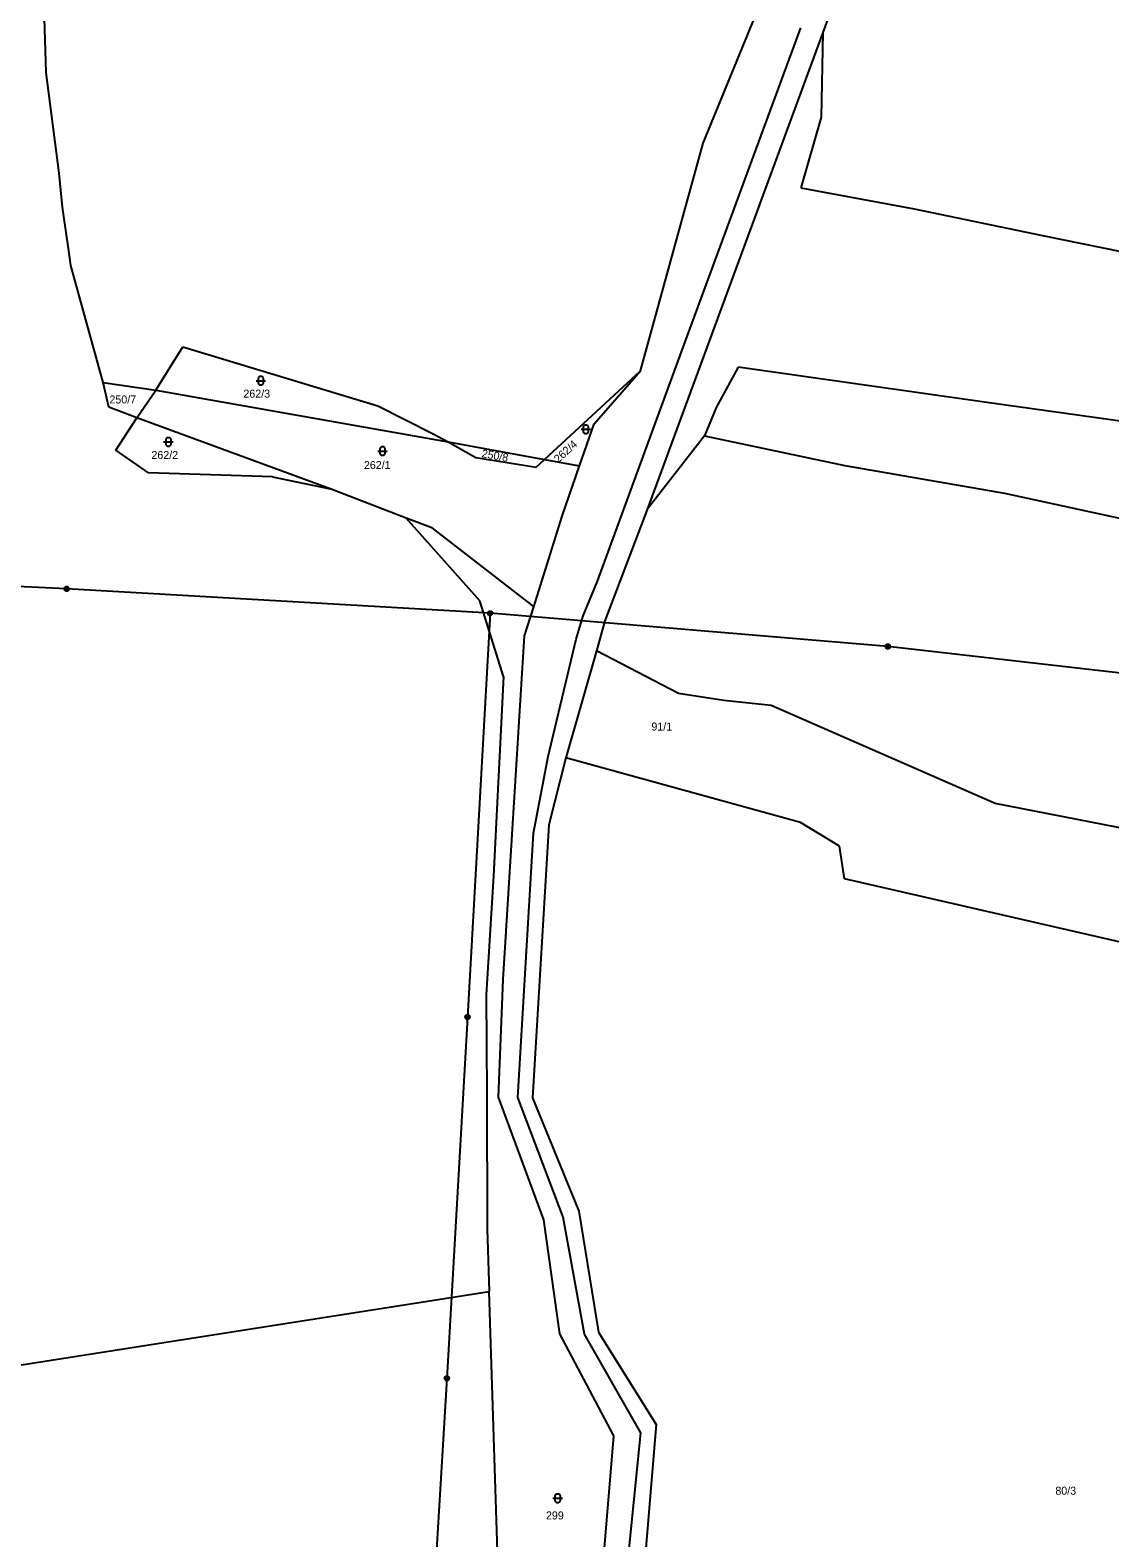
# Model space of a CAD drawing. Extents: x -852001 to -842497, y -1063614 to -1052182.
# Drawn here: x -844451.1 to -844221.1, y -1061038 to -1060716.9 of the extents above; entities that cross this region are included whole.
import ezdxf

# ---------------------------------------------------------------- set-up
doc = ezdxf.new("R2010")
doc.units = 0
for name, color, linetype in [('Default', 7, 'Continuous'), ('KN_HRANICE', 7, 'Continuous'), ('KN_KULTURY', 7, 'Continuous'), ('KN_PARCELY', 7, 'Continuous'), ('KN_VEDENI', 7, 'Continuous')]:
    doc.layers.add(name, color=color, linetype=linetype)

# ---------------------------------------------------------------- blocks, each defined once
blk = doc.blocks.new('316')
at = {"layer": 'Default'}
for points in [[(-1, 1), (0.27, 1), (1, 1)], [(-0.5, 1.5), (-0.4, 1.79), (-0.15, 1.97), (0.16, 1.97), (0.41, 1.79), (0.51, 1.5), (0.51, 0.5), (0.41, 0.21), (0.16, 0.03), (-0.15, 0.03), (-0.4, 0.21), (-0.5, 0.5), (-0.5, 1.5)]]:
    blk.add_lwpolyline(points, dxfattribs=at)
blk = doc.blocks.new('601')
at = {"layer": 'Default'}
blk.add_lwpolyline([(-0.15, 0.48), (0.16, 0.48), (0.41, 0.3), (0.51, 0.01), (0.41, -0.28), (0.16, -0.46), (-0.15, -0.46), (-0.4, -0.28), (-0.5, 0.01), (-0.4, 0.3), (-0.15, 0.48), (-0.12, 0.44), (0.12, 0.44), (0.28, 0.36), (-0.28, 0.36), (-0.36, 0.28), (0.36, 0.28), (0.36, 0.2), (-0.36, 0.2), (-0.4, 0.12), (0.4, 0.12), (0.44, 0.04), (-0.44, 0.04), (-0.44, -0.04), (0.44, -0.04), (0.41, -0.12), (-0.4, -0.12), (-0.39, -0.2), (0.42, -0.2), (0.37, -0.28), (-0.35, -0.28), (-0.27, -0.36), (0.29, -0.36), (0.18, -0.44), (-0.16, -0.44)], dxfattribs=at)

msp = doc.modelspace()

# ---------------------------------------------------------------- linework, layer by layer
at = {"layer": 'KN_HRANICE'}
for p, q in [((-844307.68, -1060740.96), (-844277.84, -1060667.98)), ((-844307.68, -1060740.96), (-844277.84, -1060667.98)), ((-844267.78, -1060678.15), (-844282.23, -1060717.4)), ((-844267.78, -1060678.15), (-844282.23, -1060717.4)), ((-844447.62, -1060725.91), (-844448.32, -1060704.98)), ((-844447.62, -1060725.91), (-844448.32, -1060704.98)), ((-844311.54, -1060783.3), (-844286.92, -1060716.45)), ((-844311.54, -1060783.3), (-844286.92, -1060716.45)), ((-844282.23, -1060717.4), (-844319.62, -1060819.02)), ((-844282.23, -1060717.4), (-844319.62, -1060819.02)), ((-844282.23, -1060717.4), (-844282.58, -1060735.43)), ((-844282.23, -1060717.4), (-844282.58, -1060735.43)), ((-844444.86, -1060747.4), (-844447.62, -1060725.91)), ((-844444.86, -1060747.4), (-844447.62, -1060725.91)), ((-844282.58, -1060735.43), (-844286.94, -1060750.53)), ((-844282.58, -1060735.43), (-844286.94, -1060750.53)), ((-844321.08, -1060789.5), (-844307.68, -1060740.96)), ((-844321.08, -1060789.5), (-844307.68, -1060740.96)), ((-844444.18, -1060754.63), (-844444.86, -1060747.4)), ((-844444.18, -1060754.63), (-844444.86, -1060747.4)), ((-844286.94, -1060750.53), (-844262.78, -1060755)), ((-844286.94, -1060750.53), (-844262.78, -1060755)), ((-844442.8, -1060763.95), (-844444.18, -1060754.63)), ((-844442.8, -1060763.95), (-844444.18, -1060754.63)), ((-844262.78, -1060755), (-844235.4, -1060760.65)), ((-844262.78, -1060755), (-844235.4, -1060760.65)), ((-844235.4, -1060760.65), (-844104.93, -1060787.34)), ((-844235.4, -1060760.65), (-844104.93, -1060787.34)), ((-844442.37, -1060767.05), (-844442.8, -1060763.95)), ((-844442.37, -1060767.05), (-844442.8, -1060763.95)), ((-844435.49, -1060791.96), (-844442.37, -1060767.05)), ((-844435.49, -1060791.96), (-844442.37, -1060767.05)), ((-844424.29, -1060793.57), (-844418.56, -1060784.38)), ((-844424.29, -1060793.57), (-844418.56, -1060784.38)), ((-844418.56, -1060784.38), (-844376.98, -1060796.91)), ((-844418.56, -1060784.38), (-844376.98, -1060796.91)), ((-844330.21, -1060834.28), (-844311.54, -1060783.3)), ((-844330.21, -1060834.28), (-844311.54, -1060783.3)), ((-844341.52, -1060808.36), (-844321.08, -1060789.5)), ((-844341.52, -1060808.36), (-844321.08, -1060789.5)), ((-844330.94, -1060800.76), (-844321.08, -1060789.5)), ((-844330.94, -1060800.76), (-844321.08, -1060789.5)), ((-844300.22, -1060788.69), (-844304.91, -1060797.31)), ((-844300.22, -1060788.69), (-844304.91, -1060797.31)), ((-844247.79, -1060796.16), (-844300.22, -1060788.69)), ((-844247.79, -1060796.16), (-844300.22, -1060788.69)), ((-844434.29, -1060797.23), (-844435.49, -1060791.96)), ((-844435.49, -1060791.96), (-844424.29, -1060793.57)), ((-844434.29, -1060797.23), (-844435.49, -1060791.96)), ((-844435.49, -1060791.96), (-844424.29, -1060793.57)), ((-844428.32, -1060799.48), (-844424.29, -1060793.57)), ((-844428.32, -1060799.48), (-844424.29, -1060793.57)), ((-844424.29, -1060793.57), (-844362.05, -1060804.63)), ((-844424.29, -1060793.57), (-844362.05, -1060804.63)), ((-844428.32, -1060799.48), (-844434.29, -1060797.23)), ((-844428.32, -1060799.48), (-844434.29, -1060797.23)), ((-844376.98, -1060796.91), (-844365.21, -1060802.87)), ((-844376.98, -1060796.91), (-844365.21, -1060802.87)), ((-844304.91, -1060797.31), (-844307.4, -1060803.35)), ((-844304.91, -1060797.31), (-844307.4, -1060803.35)), ((-844206.25, -1060802.01), (-844247.79, -1060796.16)), ((-844206.25, -1060802.01), (-844247.79, -1060796.16)), ((-844432.8, -1060806.41), (-844428.32, -1060799.48)), ((-844432.8, -1060806.41), (-844428.32, -1060799.48)), ((-844387.14, -1060814.59), (-844428.32, -1060799.48)), ((-844387.14, -1060814.59), (-844428.32, -1060799.48)), ((-844365.21, -1060802.87), (-844362.05, -1060804.63)), ((-844365.21, -1060802.87), (-844362.05, -1060804.63)), ((-844334.05, -1060809.72), (-844330.94, -1060800.76)), ((-844334.05, -1060809.72), (-844330.94, -1060800.76)), ((-844307.4, -1060803.35), (-844319.62, -1060819.02)), ((-844307.4, -1060803.35), (-844319.62, -1060819.02)), ((-844307.4, -1060803.35), (-844277.54, -1060809.63)), ((-844307.4, -1060803.35), (-844277.54, -1060809.63)), ((-844425.84, -1060811.2), (-844432.8, -1060806.41)), ((-844425.84, -1060811.2), (-844432.8, -1060806.41)), ((-844362.05, -1060804.63), (-844356.13, -1060807.94)), ((-844362.05, -1060804.63), (-844341.52, -1060808.36)), ((-844362.05, -1060804.63), (-844356.13, -1060807.94)), ((-844362.05, -1060804.63), (-844341.52, -1060808.36)), ((-844356.13, -1060807.94), (-844343.28, -1060809.99)), ((-844356.13, -1060807.94), (-844343.28, -1060809.99)), ((-844343.28, -1060809.99), (-844341.52, -1060808.36)), ((-844343.28, -1060809.99), (-844341.52, -1060808.36)), ((-844341.52, -1060808.36), (-844334.05, -1060809.72)), ((-844341.52, -1060808.36), (-844334.05, -1060809.72)), ((-844337.76, -1060820.41), (-844334.05, -1060809.72)), ((-844337.76, -1060820.41), (-844334.05, -1060809.72)), ((-844277.54, -1060809.63), (-844243.53, -1060815.57)), ((-844277.54, -1060809.63), (-844243.53, -1060815.57)), ((-844399.46, -1060812.07), (-844425.84, -1060811.2)), ((-844399.46, -1060812.07), (-844425.84, -1060811.2)), ((-844399.46, -1060812.07), (-844387.14, -1060814.59)), ((-844399.46, -1060812.07), (-844387.14, -1060814.59)), ((-844371, -1060820.9), (-844387.14, -1060814.59)), ((-844371, -1060820.9), (-844387.14, -1060814.59)), ((-844243.53, -1060815.57), (-844188.96, -1060827.44)), ((-844243.53, -1060815.57), (-844188.96, -1060827.44)), ((-844319.62, -1060819.02), (-844328.65, -1060842.75)), ((-844319.62, -1060819.02), (-844328.65, -1060842.75)), ((-844365.53, -1060822.91), (-844371, -1060820.9)), ((-844355.27, -1060838.5), (-844371, -1060820.9)), ((-844365.53, -1060822.91), (-844371, -1060820.9)), ((-844355.27, -1060838.5), (-844371, -1060820.9)), ((-844365.53, -1060822.91), (-844343.76, -1060839.72)), ((-844365.53, -1060822.91), (-844343.76, -1060839.72)), ((-844343.76, -1060839.72), (-844337.76, -1060820.41)), ((-844343.76, -1060839.72), (-844337.76, -1060820.41)), ((-844333.29, -1060841.7), (-844330.21, -1060834.28)), ((-844333.29, -1060841.7), (-844330.21, -1060834.28)), ((-844350.25, -1060854.57), (-844355.27, -1060838.5)), ((-844350.25, -1060854.57), (-844355.27, -1060838.5)), ((-844345.75, -1060845.9), (-844343.76, -1060839.72)), ((-844345.75, -1060845.9), (-844343.76, -1060839.72)), ((-844334.73, -1060846.61), (-844333.29, -1060841.7)), ((-844334.73, -1060846.61), (-844333.29, -1060841.7)), ((-844328.65, -1060842.75), (-844330.46, -1060849.09)), ((-844328.65, -1060842.75), (-844330.46, -1060849.09)), ((-844350.33, -1060919.12), (-844345.75, -1060845.9)), ((-844350.33, -1060919.12), (-844345.75, -1060845.9)), ((-844340.7, -1060871.6), (-844334.73, -1060846.61)), ((-844340.7, -1060871.6), (-844334.73, -1060846.61)), ((-844330.46, -1060849.09), (-844336.98, -1060871.89)), ((-844330.46, -1060849.09), (-844336.98, -1060871.89)), ((-844312.96, -1060858.23), (-844330.46, -1060849.09)), ((-844312.96, -1060858.23), (-844330.46, -1060849.09)), ((-844350.25, -1060854.57), (-844352.37, -1060897.04)), ((-844350.25, -1060854.57), (-844352.37, -1060897.04)), ((-844303.29, -1060859.7), (-844312.96, -1060858.23)), ((-844303.29, -1060859.7), (-844312.96, -1060858.23)), ((-844293.23, -1060860.79), (-844303.29, -1060859.7)), ((-844293.23, -1060860.79), (-844303.29, -1060859.7)), ((-844245.49, -1060881.63), (-844293.23, -1060860.79)), ((-844245.49, -1060881.63), (-844293.23, -1060860.79)), ((-844343.88, -1060887.95), (-844340.7, -1060871.6)), ((-844343.88, -1060887.95), (-844340.7, -1060871.6)), ((-844336.98, -1060871.89), (-844340.55, -1060886.18)), ((-844336.98, -1060871.89), (-844340.55, -1060886.18)), ((-844287.01, -1060885.68), (-844336.98, -1060871.89)), ((-844287.01, -1060885.68), (-844336.98, -1060871.89)), ((-844213.82, -1060887.79), (-844245.49, -1060881.63)), ((-844213.82, -1060887.79), (-844245.49, -1060881.63)), ((-844340.55, -1060886.18), (-844344.06, -1060944.35)), ((-844340.55, -1060886.18), (-844344.06, -1060944.35)), ((-844278.64, -1060890.7), (-844287.01, -1060885.68)), ((-844278.64, -1060890.7), (-844287.01, -1060885.68)), ((-844347.15, -1060944.23), (-844343.88, -1060887.95)), ((-844347.15, -1060944.23), (-844343.88, -1060887.95)), ((-844277.63, -1060897.65), (-844278.64, -1060890.7)), ((-844277.63, -1060897.65), (-844278.64, -1060890.7)), ((-844352.37, -1060897.04), (-844353.93, -1060922.38)), ((-844352.37, -1060897.04), (-844353.93, -1060922.38)), ((-844216.33, -1060911.71), (-844277.63, -1060897.65)), ((-844216.33, -1060911.71), (-844277.63, -1060897.65)), ((-844351.27, -1060944.19), (-844350.33, -1060919.12)), ((-844351.27, -1060944.19), (-844350.33, -1060919.12)), ((-844353.93, -1060922.38), (-844353.82, -1060943.51)), ((-844353.93, -1060922.38), (-844353.82, -1060943.51)), ((-844353.82, -1060943.51), (-844353.71, -1060972.32)), ((-844353.82, -1060943.51), (-844353.71, -1060972.32)), ((-844341.63, -1060970.33), (-844351.27, -1060944.19)), ((-844341.63, -1060970.33), (-844351.27, -1060944.19)), ((-844337.53, -1060969.72), (-844347.15, -1060944.23)), ((-844337.53, -1060969.72), (-844347.15, -1060944.23)), ((-844344.06, -1060944.35), (-844334.21, -1060968.46)), ((-844344.06, -1060944.35), (-844334.21, -1060968.46)), ((-844338.22, -1060994.57), (-844341.63, -1060970.33)), ((-844338.22, -1060994.57), (-844341.63, -1060970.33)), ((-844333.01, -1060994.63), (-844337.53, -1060969.72)), ((-844333.01, -1060994.63), (-844337.53, -1060969.72)), ((-844334.21, -1060968.46), (-844329.97, -1060994.22)), ((-844334.21, -1060968.46), (-844329.97, -1060994.22)), ((-844353.71, -1060972.32), (-844353.28, -1060985.6)), ((-844353.71, -1060972.32), (-844353.28, -1060985.6)), ((-844453.79, -1061001.34), (-844353.28, -1060985.6)), ((-844453.79, -1061001.34), (-844353.28, -1060985.6)), ((-844351.31, -1061046.45), (-844353.28, -1060985.6)), ((-844351.31, -1061046.45), (-844353.28, -1060985.6)), ((-844326.71, -1061016.29), (-844338.22, -1060994.57)), ((-844326.71, -1061016.29), (-844338.22, -1060994.57)), ((-844320.99, -1061015.69), (-844333.01, -1060994.63)), ((-844320.99, -1061015.69), (-844333.01, -1060994.63)), ((-844329.97, -1060994.22), (-844317.69, -1061013.91)), ((-844329.97, -1060994.22), (-844317.69, -1061013.91)), ((-844325.53, -1061060.5), (-844320.99, -1061015.69)), ((-844325.53, -1061060.5), (-844320.99, -1061015.69)), ((-844317.69, -1061013.91), (-844321.54, -1061059.43)), ((-844317.69, -1061013.91), (-844321.54, -1061059.43)), ((-844330.81, -1061065.18), (-844326.71, -1061016.29)), ((-844330.81, -1061065.18), (-844326.71, -1061016.29))]:
    msp.add_line(p, q, dxfattribs=at)
at = {"layer": 'KN_VEDENI'}
for p, q in [((-844443.3, -1060835.93), (-844521.58, -1060832.18)), ((-844443.3, -1060835.93), (-844521.58, -1060832.18)), ((-844353.1, -1060841.12), (-844443.3, -1060835.93)), ((-844353.1, -1060841.12), (-844443.3, -1060835.93)), ((-844353.1, -1060841.12), (-844357.9, -1060927.11)), ((-844353.1, -1060841.12), (-844357.9, -1060927.11)), ((-844268.37, -1060848.2), (-844353.1, -1060841.12)), ((-844268.37, -1060848.2), (-844353.1, -1060841.12)), ((-844185.47, -1060857.73), (-844268.37, -1060848.2)), ((-844185.47, -1060857.73), (-844268.37, -1060848.2)), ((-844357.9, -1060927.11), (-844362.29, -1061004.07)), ((-844357.9, -1060927.11), (-844362.29, -1061004.07)), ((-844362.29, -1061004.07), (-844367.1, -1061082.33)), ((-844362.29, -1061004.07), (-844367.1, -1061082.33))]:
    msp.add_line(p, q, dxfattribs=at)

# ---------------------------------------------------------------- block references
at = {"layer": 'KN_KULTURY'}
for p in [(-844401.94, -1060792.59), (-844401.94, -1060792.59), (-844421.62, -1060805.63), (-844421.62, -1060805.63), (-844332.7, -1060802.94), (-844332.7, -1060802.94), (-844375.99, -1060807.58), (-844375.99, -1060807.58), (-844338.7, -1061030.61), (-844338.7, -1061030.61)]:
    msp.add_blockref('316', p, dxfattribs=at)
at = {"layer": 'KN_VEDENI'}
for p in [(-844443.3, -1060835.93), (-844443.3, -1060835.93), (-844353.1, -1060841.12), (-844353.1, -1060841.12), (-844268.37, -1060848.2), (-844268.37, -1060848.2), (-844357.9, -1060927.11), (-844357.9, -1060927.11), (-844362.29, -1061004.07), (-844362.29, -1061004.07)]:
    msp.add_blockref('601', p, dxfattribs=at)

# ---------------------------------------------------------------- texts
at = {"layer": 'KN_PARCELY'}
for s, p in [('262/3', (-844405.64, -1060795.2)), ('262/3', (-844405.64, -1060795.2)), ('250/7', (-844434.17, -1060796.43)), ('250/7', (-844434.17, -1060796.43)), ('262/2', (-844425.23, -1060808.27)), ('262/2', (-844425.23, -1060808.27)), ('262/1', (-844379.97, -1060810.4)), ('262/1', (-844379.97, -1060810.4)), ('91/1', (-844318.73, -1060866.09)), ('91/1', (-844318.73, -1060866.09)), ('80/3', (-844232.69, -1061028.85)), ('80/3', (-844232.69, -1061028.85)), ('299', (-844341.19, -1061034.12)), ('299', (-844341.19, -1061034.12))]:
    msp.add_text(s, height=1.7, dxfattribs=at).set_placement(p)
for s, rotation, p in [('250/8', 349.733, (-844354.98, -1060807.86)), ('250/8', 349.733, (-844354.98, -1060807.86)), ('262/4', 42.227, (-844338.56, -1060809.18)), ('262/4', 42.227, (-844338.56, -1060809.18))]:
    msp.add_text(s, height=1.7, rotation=rotation, dxfattribs=at).set_placement(p)

doc.saveas('drawing.dxf')
